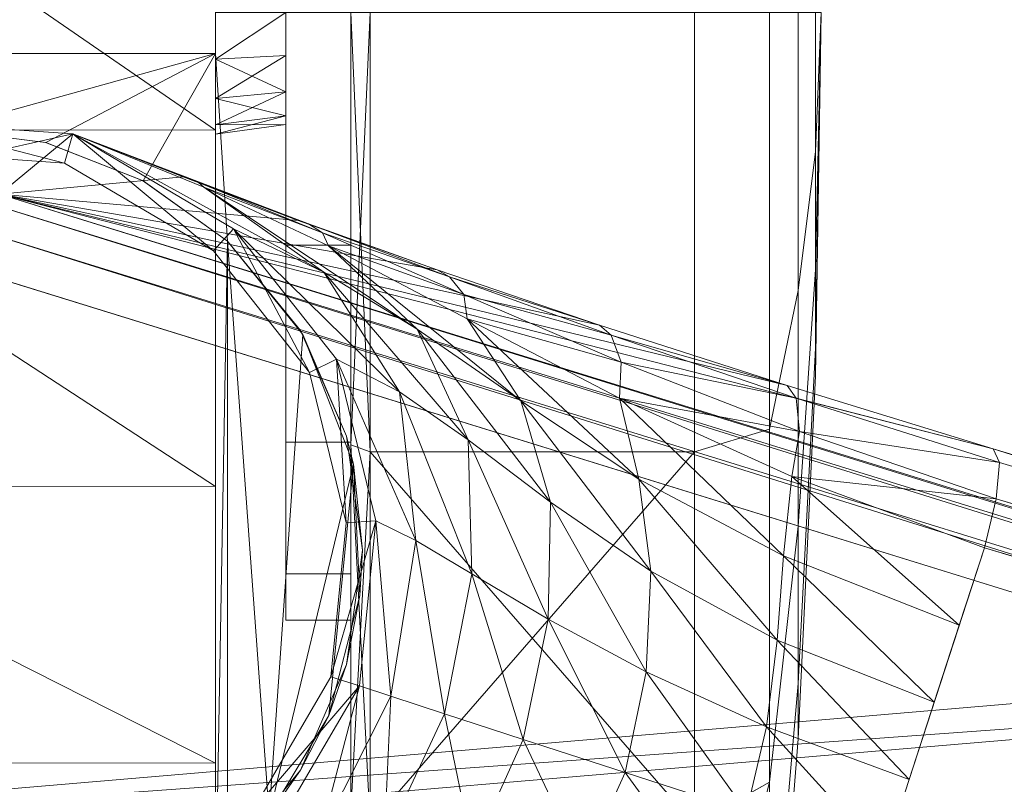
# Model space of a CAD drawing. Header units: inches. Extents: x 813 to 1305, y 19 to 194.
# Tile 286 of 656: x 1158.117 to 1159.13, y 145.664 to 146.451. Entities that reach past the tile are written whole.
import ezdxf

# ---------------------------------------------------------------- set-up
doc = ezdxf.new("R2010")
doc.units = ezdxf.units.IN
doc.header["$MEASUREMENT"] = 0
doc.layers.add('CET color Grey2', color=7, linetype='Continuous', true_color=0x060606)
doc.layers.add('CET color Grey98', color=7, linetype='Continuous', true_color=0xfafafa)
doc.layers.add('CET Default', color=7, linetype='Continuous')

# ---------------------------------------------------------------- blocks, each defined once
blk = doc.blocks.new('*C286')
at = {"layer": 'CET color Grey2', "linetype": 'Continuous', "lineweight": 0}
for points, invisible_edges in [([(-12.0961, 16.6761, 1.1416), (-12.0961, 16.6122, 1.5249), (-12.0961, 15.6115, 0.2442), (-12.0961, 16.6761, 1.1416)], 6), ([(-12.0961, 15.6115, 0.2442), (-12.0961, 15.9988, 0.2748), (-12.0961, 16.6761, 1.1416), (-12.0961, 15.6115, 0.2442)], 6), ([(-12.0961, 15.2446, 0.3721), (-12.0961, 16.6122, 1.5249), (-12.0961, 16.3993, 1.85), (-12.0961, 15.2446, 0.3721)], 13), ([(-12.0961, 16.6122, 1.5249), (-12.0961, 15.2446, 0.3721), (-12.0961, 15.6115, 0.2442), (-12.0961, 16.6122, 1.5249)], 13), ([(-12.0961, 16.3993, 1.85), (-12.0961, 16.0737, 2.0619), (-12.0961, 14.9601, 0.6368), (-12.0961, 16.3993, 1.85)], 6), ([(-12.0961, 14.9601, 0.6368), (-12.0961, 15.2446, 0.3721), (-12.0961, 16.3993, 1.85), (-12.0961, 14.9601, 0.6368)], 6), ([(-12.0961, 14.8064, 0.9937), (-12.0961, 16.0737, 2.0619), (-12.0961, 15.6902, 2.1249), (-12.0961, 14.8064, 0.9937)], 13), ([(-12.0961, 16.0737, 2.0619), (-12.0961, 14.8064, 0.9937), (-12.0961, 14.9601, 0.6368), (-12.0961, 16.0737, 2.0619)], 13), ([(-12.0236, 15.7323, 1.2961), (-12.0962, 15.7323, 1.3061), (-12.0236, 15.6883, 1.2874), (-12.0236, 15.7323, 1.2961)], 2), ([(-12.0962, 15.7323, 1.3061), (-12.0962, 15.6844, 1.2966), (-12.0236, 15.6883, 1.2874), (-12.0962, 15.7323, 1.3061)], 4), ([(-11.9567, 15.7323, 1.8061), (-12.0236, 15.7323, 1.8061), (-11.9567, 15.4931, 1.7585), (-11.9567, 15.7323, 1.8061)], 2), ([(-12.0236, 15.7323, 1.8061), (-12.0236, 15.4931, 1.7585), (-11.9567, 15.4931, 1.7585), (-12.0236, 15.7323, 1.8061)], 4), ([(-12.0236, 15.7323, 1.8061), (-12.0236, 15.7323, 1.2961), (-12.0236, 15.4931, 1.7585), (-12.0236, 15.7323, 1.8061)], 11), ([(-12.0236, 15.7323, 1.2961), (-12.0236, 15.6883, 1.2874), (-12.0236, 15.4931, 1.7585), (-12.0236, 15.7323, 1.2961)], 6), ([(-11.9567, 15.4931, 0.6037), (-12.0236, 15.4931, 0.6037), (-11.9567, 15.7323, 0.5561), (-11.9567, 15.4931, 0.6037)], 2), ([(-12.0236, 15.4931, 0.6037), (-12.0236, 15.7323, 0.5561), (-11.9567, 15.7323, 0.5561), (-12.0236, 15.4931, 0.6037)], 4), ([(-12.0236, 15.4931, 0.6037), (-12.0236, 15.6883, 1.0749), (-12.0236, 15.7323, 0.5561), (-12.0236, 15.4931, 0.6037)], 11), ([(-12.0236, 15.6883, 1.0749), (-12.0236, 15.7323, 1.0661), (-12.0236, 15.7323, 0.5561), (-12.0236, 15.6883, 1.0749)], 6), ([(-11.9567, 15.7323, 2.3425), (-11.9567, 15.7323, 1.8061), (-11.9567, 15.2878, 2.2541), (-11.9567, 15.7323, 2.3425)], 11), ([(-11.9567, 15.7323, 1.8061), (-11.9567, 15.4931, 1.7585), (-11.9567, 15.2878, 2.2541), (-11.9567, 15.7323, 1.8061)], 6), ([(-11.9567, 15.2878, 0.1081), (-11.9567, 15.4931, 0.6037), (-11.9567, 15.7323, 0.0197), (-11.9567, 15.2878, 0.1081)], 11), ([(-11.9567, 15.4931, 0.6037), (-11.9567, 15.7323, 0.5561), (-11.9567, 15.7323, 0.0197), (-11.9567, 15.4931, 0.6037)], 6), ([(-11.6029, 15.7323, 2.3622), (-11.937, 15.7323, 2.3622), (-11.6029, 15.2803, 2.2723), (-11.6029, 15.7323, 2.3622)], 2), ([(-11.937, 15.7323, 2.3622), (-11.937, 15.2803, 2.2723), (-11.6029, 15.2803, 2.2723), (-11.937, 15.7323, 2.3622)], 4), ([(-11.6029, 15.2803, 0.0899), (-11.937, 15.2803, 0.0899), (-11.6029, 15.7323, 0), (-11.6029, 15.2803, 0.0899)], 2), ([(-11.937, 15.2803, 0.0899), (-11.937, 15.7323, 0), (-11.6029, 15.7323, 0), (-11.937, 15.2803, 0.0899)], 4), ([(-11.526, 15.7323, 2.3006), (-11.6029, 15.7323, 2.3622), (-11.526, 15.3038, 2.2154), (-11.526, 15.7323, 2.3006)], 2), ([(-11.6029, 15.7323, 2.3622), (-11.6029, 15.2803, 2.2723), (-11.526, 15.3038, 2.2154), (-11.6029, 15.7323, 2.3622)], 4), ([(-11.526, 15.3038, 0.1468), (-11.6029, 15.2803, 0.0899), (-11.526, 15.7323, 0.0616), (-11.526, 15.3038, 0.1468)], 2), ([(-11.6029, 15.2803, 0.0899), (-11.6029, 15.7323, 0), (-11.526, 15.7323, 0.0616), (-11.6029, 15.2803, 0.0899)], 4), ([(-11.526, 15.7323, 0.0616), (-11.4963, 15.7323, 0.4342), (-11.526, 15.3038, 0.1468), (-11.526, 15.7323, 0.0616)], 2), ([(-11.4963, 15.7323, 0.4342), (-11.4963, 15.4464, 0.491), (-11.526, 15.3038, 0.1468), (-11.4963, 15.7323, 0.4342)], 4), ([(-11.526, 15.3038, 2.2154), (-11.4963, 15.4464, 1.8712), (-11.526, 15.7323, 2.3006), (-11.526, 15.3038, 2.2154)], 2), ([(-11.4963, 15.4464, 1.8712), (-11.4963, 15.7323, 1.9281), (-11.526, 15.7323, 2.3006), (-11.4963, 15.4464, 1.8712)], 4), ([(-11.4963, 15.7323, 0.4342), (-11.4784, 15.7323, 0.8074), (-11.4963, 15.4464, 0.491), (-11.4963, 15.7323, 0.4342)], 2), ([(-11.4784, 15.7323, 0.8074), (-11.4784, 15.5893, 0.8359), (-11.4963, 15.4464, 0.491), (-11.4784, 15.7323, 0.8074)], 4), ([(-11.4963, 15.4464, 1.8712), (-11.4784, 15.5893, 1.5263), (-11.4963, 15.7323, 1.9281), (-11.4963, 15.4464, 1.8712)], 2), ([(-11.4784, 15.5893, 1.5263), (-11.4784, 15.7323, 1.5548), (-11.4963, 15.7323, 1.9281), (-11.4784, 15.5893, 1.5263)], 4), ([(-12.0961, 14.8093, 1.3823), (-12.0961, 14.8064, 0.9937), (-12.0961, 15.6902, 2.1249), (-12.0961, 14.8093, 1.3823)], 2), ([(-12.0236, 15.4931, 1.7585), (-12.0236, 15.6883, 1.2874), (-12.0236, 15.2903, 1.6231), (-12.0236, 15.4931, 1.7585)], 11), ([(-12.0236, 15.6883, 1.2874), (-12.0236, 15.6509, 1.2624), (-12.0236, 15.2903, 1.6231), (-12.0236, 15.6883, 1.2874)], 6), ([(-12.0236, 15.6509, 1.0998), (-12.0236, 15.6883, 1.0749), (-12.0236, 15.4931, 0.6037), (-12.0236, 15.6509, 1.0998)], 6), ([(-12.0236, 15.2903, 1.6231), (-12.0236, 15.6509, 1.2624), (-12.0236, 15.1548, 1.4203), (-12.0236, 15.2903, 1.6231)], 11), ([(-12.0236, 15.6509, 1.2624), (-12.0236, 15.626, 1.2251), (-12.0236, 15.1548, 1.4203), (-12.0236, 15.6509, 1.2624)], 6), ([(-12.0236, 15.626, 1.1371), (-12.0236, 15.6509, 1.0998), (-12.0236, 15.2903, 0.7392), (-12.0236, 15.626, 1.1371)], 6), ([(-12.0236, 15.2903, 0.7392), (-12.0236, 15.6509, 1.0998), (-12.0236, 15.4931, 0.6037), (-12.0236, 15.2903, 0.7392)], 11), ([(-12.0236, 15.1548, 1.4203), (-12.0236, 15.626, 1.2251), (-12.0236, 15.1073, 1.1811), (-12.0236, 15.1548, 1.4203)], 11), ([(-12.0236, 15.626, 1.2251), (-12.0236, 15.6173, 1.1811), (-12.0236, 15.1073, 1.1811), (-12.0236, 15.626, 1.2251)], 6), ([(-12.0236, 15.6173, 1.1811), (-12.0236, 15.626, 1.1371), (-12.0236, 15.1548, 0.9419), (-12.0236, 15.6173, 1.1811)], 6), ([(-12.0236, 15.1548, 0.9419), (-12.0236, 15.626, 1.1371), (-12.0236, 15.2903, 0.7392), (-12.0236, 15.1548, 0.9419)], 11), ([(-12.0236, 15.1073, 1.1811), (-12.0236, 15.6173, 1.1811), (-12.0236, 15.1548, 0.9419), (-12.0236, 15.1073, 1.1811)], 11), ([(-11.4963, 15.4464, 0.491), (-11.4784, 15.5893, 0.8359), (-11.4963, 15.2041, 0.6529), (-11.4963, 15.4464, 0.491)], 2), ([(-11.4784, 15.5893, 0.8359), (-11.4784, 15.468, 0.9169), (-11.4963, 15.2041, 0.6529), (-11.4784, 15.5893, 0.8359)], 4), ([(-11.4784, 15.468, 1.4453), (-11.4784, 15.5893, 1.5263), (-11.4963, 15.4464, 1.8712), (-11.4784, 15.468, 1.4453)], 4), ([(-12.0063, 15.4012, 2.3688), (-12.0839, 15.4971, 2.3236), (-12.0087, 15.4053, 2.376), (-12.0063, 15.4012, 2.3688)], 4), ([(-11.9567, 15.4931, 1.7585), (-12.0236, 15.4931, 1.7585), (-11.9567, 15.2903, 1.6231), (-11.9567, 15.4931, 1.7585)], 2), ([(-12.0236, 15.4931, 1.7585), (-12.0236, 15.2903, 1.6231), (-11.9567, 15.2903, 1.6231), (-12.0236, 15.4931, 1.7585)], 4), ([(-11.9567, 15.2903, 0.7392), (-12.0236, 15.2903, 0.7392), (-11.9567, 15.4931, 0.6037), (-11.9567, 15.2903, 0.7392)], 2), ([(-12.0236, 15.2903, 0.7392), (-12.0236, 15.4931, 0.6037), (-11.9567, 15.4931, 0.6037), (-12.0236, 15.2903, 0.7392)], 4), ([(-11.9567, 15.2878, 2.2541), (-11.9567, 15.4931, 1.7585), (-11.9567, 14.911, 2.0024), (-11.9567, 15.2878, 2.2541)], 11), ([(-11.9567, 15.4931, 1.7585), (-11.9567, 15.2903, 1.6231), (-11.9567, 14.911, 2.0024), (-11.9567, 15.4931, 1.7585)], 6), ([(-11.9567, 15.2903, 0.7392), (-11.9567, 15.4931, 0.6037), (-11.9567, 15.2878, 0.1081), (-11.9567, 15.2903, 0.7392)], 6), ([(-11.4963, 15.2041, 0.6529), (-11.4784, 15.468, 0.9169), (-11.4963, 15.0422, 0.8953), (-11.4963, 15.2041, 0.6529)], 2), ([(-11.4784, 15.468, 0.9169), (-11.4784, 15.387, 1.0381), (-11.4963, 15.0422, 0.8953), (-11.4784, 15.468, 0.9169)], 4), ([(-11.4784, 15.387, 1.3241), (-11.4784, 15.468, 1.4453), (-11.4963, 15.2041, 1.7093), (-11.4784, 15.387, 1.3241)], 4), ([(-11.4963, 15.2041, 1.7093), (-11.4784, 15.468, 1.4453), (-11.4963, 15.4464, 1.8712), (-11.4963, 15.2041, 1.7093)], 2), ([(-11.526, 15.3038, 0.1468), (-11.4963, 15.4464, 0.491), (-11.526, 14.9407, 0.3895), (-11.526, 15.3038, 0.1468)], 2), ([(-11.4963, 15.4464, 0.491), (-11.4963, 15.2041, 0.6529), (-11.526, 14.9407, 0.3895), (-11.4963, 15.4464, 0.491)], 4), ([(-11.4963, 15.2041, 1.7093), (-11.4963, 15.4464, 1.8712), (-11.526, 15.3038, 2.2154), (-11.4963, 15.2041, 1.7093)], 4), ([(-12.0063, 15.4012, 2.3688), (-12.0087, 15.4053, 2.376), (-11.9612, 15.2966, 2.376), (-12.0063, 15.4012, 2.3688)], 9), ([(-11.4963, 15.0422, 0.8953), (-11.4784, 15.387, 1.0381), (-11.4963, 14.9853, 1.1811), (-11.4963, 15.0422, 0.8953)], 2), ([(-11.4784, 15.387, 1.0381), (-11.4784, 15.3586, 1.1811), (-11.4963, 14.9853, 1.1811), (-11.4784, 15.387, 1.0381)], 4), ([(-11.4784, 15.3586, 1.1811), (-11.4784, 15.387, 1.3241), (-11.4963, 15.0422, 1.467), (-11.4784, 15.3586, 1.1811)], 4), ([(-11.4963, 15.0422, 1.467), (-11.4784, 15.387, 1.3241), (-11.4963, 15.2041, 1.7093), (-11.4963, 15.0422, 1.467)], 2), ([(-11.4963, 14.9853, 1.1811), (-11.4784, 15.3586, 1.1811), (-11.4963, 15.0422, 1.467), (-11.4963, 14.9853, 1.1811)], 2), ([(-11.526, 15.3038, 2.2154), (-11.6029, 15.2803, 2.2723), (-11.526, 14.9407, 1.9727), (-11.526, 15.3038, 2.2154)], 2), ([(-11.526, 14.9407, 0.3895), (-11.6029, 14.8971, 0.346), (-11.526, 15.3038, 0.1468), (-11.526, 14.9407, 0.3895)], 2), ([(-11.6029, 14.8971, 0.346), (-11.6029, 15.2803, 0.0899), (-11.526, 15.3038, 0.1468), (-11.6029, 14.8971, 0.346)], 4), ([(-11.526, 14.9407, 1.9727), (-11.4963, 15.2041, 1.7093), (-11.526, 15.3038, 2.2154), (-11.526, 14.9407, 1.9727)], 2), ([(-11.9567, 15.2903, 1.6231), (-12.0236, 15.2903, 1.6231), (-11.9567, 15.1548, 1.4203), (-11.9567, 15.2903, 1.6231)], 2), ([(-12.0236, 15.2903, 1.6231), (-12.0236, 15.1548, 1.4203), (-11.9567, 15.1548, 1.4203), (-12.0236, 15.2903, 1.6231)], 4), ([(-11.9567, 15.1548, 0.9419), (-12.0236, 15.1548, 0.9419), (-11.9567, 15.2903, 0.7392), (-11.9567, 15.1548, 0.9419)], 2), ([(-12.0236, 15.1548, 0.9419), (-12.0236, 15.2903, 0.7392), (-11.9567, 15.2903, 0.7392), (-12.0236, 15.1548, 0.9419)], 4), ([(-11.9567, 14.911, 2.0024), (-11.9567, 15.2903, 1.6231), (-11.9567, 14.6593, 1.6256), (-11.9567, 14.911, 2.0024)], 11), ([(-11.9567, 15.2903, 1.6231), (-11.9567, 15.1548, 1.4203), (-11.9567, 14.6593, 1.6256), (-11.9567, 15.2903, 1.6231)], 6), ([(-11.9567, 15.1548, 0.9419), (-11.9567, 15.2903, 0.7392), (-11.9567, 14.911, 0.3599), (-11.9567, 15.1548, 0.9419)], 6), ([(-11.9567, 14.911, 0.3599), (-11.9567, 15.2903, 0.7392), (-11.9567, 15.2878, 0.1081), (-11.9567, 14.911, 0.3599)], 11), ([(-11.6029, 15.2803, 2.2723), (-11.6029, 14.8971, 2.0163), (-11.526, 14.9407, 1.9727), (-11.6029, 15.2803, 2.2723)], 4), ([(-11.526, 14.9407, 0.3895), (-11.4963, 15.2041, 0.6529), (-11.526, 14.698, 0.7527), (-11.526, 14.9407, 0.3895)], 2), ([(-11.4963, 15.2041, 0.6529), (-11.4963, 15.0422, 0.8953), (-11.526, 14.698, 0.7527), (-11.4963, 15.2041, 0.6529)], 4), ([(-11.4963, 15.0422, 1.467), (-11.4963, 15.2041, 1.7093), (-11.526, 14.9407, 1.9727), (-11.4963, 15.0422, 1.467)], 4), ([(-11.9567, 15.1548, 1.4203), (-12.0236, 15.1548, 1.4203), (-11.9567, 15.1073, 1.1811), (-11.9567, 15.1548, 1.4203)], 2), ([(-12.0236, 15.1548, 1.4203), (-12.0236, 15.1073, 1.1811), (-11.9567, 15.1073, 1.1811), (-12.0236, 15.1548, 1.4203)], 4), ([(-11.9567, 15.1073, 1.1811), (-12.0236, 15.1073, 1.1811), (-11.9567, 15.1548, 0.9419), (-11.9567, 15.1073, 1.1811)], 2), ([(-12.0236, 15.1073, 1.1811), (-12.0236, 15.1548, 0.9419), (-11.9567, 15.1548, 0.9419), (-12.0236, 15.1073, 1.1811)], 4), ([(-11.9567, 14.6593, 1.6256), (-11.9567, 15.1548, 1.4203), (-11.9567, 14.5708, 1.1811), (-11.9567, 14.6593, 1.6256)], 11), ([(-11.9567, 15.1548, 1.4203), (-11.9567, 15.1073, 1.1811), (-11.9567, 14.5708, 1.1811), (-11.9567, 15.1548, 1.4203)], 6), ([(-11.9567, 15.1073, 1.1811), (-11.9567, 15.1548, 0.9419), (-11.9567, 14.6593, 0.7367), (-11.9567, 15.1073, 1.1811)], 6), ([(-11.9567, 14.6593, 0.7367), (-11.9567, 15.1548, 0.9419), (-11.9567, 14.911, 0.3599), (-11.9567, 14.6593, 0.7367)], 11), ([(-11.9567, 14.5708, 1.1811), (-11.9567, 15.1073, 1.1811), (-11.9567, 14.6593, 0.7367), (-11.9567, 14.5708, 1.1811)], 11), ([(-11.526, 14.698, 0.7527), (-11.4963, 15.0422, 0.8953), (-11.526, 14.6128, 1.1811), (-11.526, 14.698, 0.7527)], 2), ([(-11.4963, 15.0422, 0.8953), (-11.4963, 14.9853, 1.1811), (-11.526, 14.6128, 1.1811), (-11.4963, 15.0422, 0.8953)], 4), ([(-11.4963, 14.9853, 1.1811), (-11.4963, 15.0422, 1.467), (-11.526, 14.698, 1.6095), (-11.4963, 14.9853, 1.1811)], 4), ([(-11.526, 14.698, 1.6095), (-11.4963, 15.0422, 1.467), (-11.526, 14.9407, 1.9727), (-11.526, 14.698, 1.6095)], 2), ([(-11.526, 14.6128, 1.1811), (-11.4963, 14.9853, 1.1811), (-11.526, 14.698, 1.6095), (-11.526, 14.6128, 1.1811)], 2)]:
    blk.add_3dface(points, dxfattribs=dict(at, invisible_edges=invisible_edges))
for points in [[(-12.0961, 15.6902, 2.1249), (-12.0961, 16.0737, 2.0619), (-12.6597, 15.6903, 2.1249), (-12.0961, 15.6902, 2.1249)], [(-12.0961, 16.0737, 2.0619), (-12.6597, 16.0737, 2.062), (-12.6597, 15.6903, 2.1249), (-12.0961, 16.0737, 2.0619)], [(-12.0961, 15.9988, 0.2748), (-12.0961, 15.6115, 0.2442), (-12.6597, 15.9993, 0.275), (-12.0961, 15.9988, 0.2748)], [(-12.0961, 15.6115, 0.2442), (-12.6597, 15.612, 0.2441), (-12.6597, 15.9993, 0.275), (-12.0961, 15.6115, 0.2442)], [(-12.0236, 15.6883, 1.0749), (-12.0962, 15.6844, 1.0656), (-12.0236, 15.7323, 1.0661), (-12.0236, 15.6883, 1.0749)], [(-12.0962, 15.6844, 1.0656), (-12.0962, 15.7323, 1.0561), (-12.0236, 15.7323, 1.0661), (-12.0962, 15.6844, 1.0656)], [(-11.937, 15.7323, 2.3622), (-11.9567, 15.7323, 2.3425), (-11.937, 15.2803, 2.2723), (-11.937, 15.7323, 2.3622)], [(-11.9567, 15.7323, 2.3425), (-11.9567, 15.2878, 2.2541), (-11.937, 15.2803, 2.2723), (-11.9567, 15.7323, 2.3425)], [(-11.937, 15.2803, 0.0899), (-11.9567, 15.2878, 0.1081), (-11.937, 15.7323, 0), (-11.937, 15.2803, 0.0899)], [(-11.9567, 15.2878, 0.1081), (-11.9567, 15.7323, 0.0197), (-11.937, 15.7323, 0), (-11.9567, 15.2878, 0.1081)], [(-11.4784, 15.7323, 0.8074), (-11.4725, 15.7323, 1.1811), (-11.4784, 15.5893, 0.8359), (-11.4784, 15.7323, 0.8074)], [(-11.4784, 15.5893, 0.8359), (-11.4725, 15.7323, 1.1811), (-11.4784, 15.468, 0.9169), (-11.4784, 15.5893, 0.8359)], [(-11.4784, 15.468, 0.9169), (-11.4725, 15.7323, 1.1811), (-11.4784, 15.387, 1.0381), (-11.4784, 15.468, 0.9169)], [(-11.4784, 15.387, 1.0381), (-11.4725, 15.7323, 1.1811), (-11.4784, 15.3586, 1.1811), (-11.4784, 15.387, 1.0381)], [(-11.4784, 15.3586, 1.1811), (-11.4725, 15.7323, 1.1811), (-11.4784, 15.387, 1.3241), (-11.4784, 15.3586, 1.1811)], [(-11.4784, 15.387, 1.3241), (-11.4725, 15.7323, 1.1811), (-11.4784, 15.468, 1.4453), (-11.4784, 15.387, 1.3241)], [(-11.4784, 15.468, 1.4453), (-11.4725, 15.7323, 1.1811), (-11.4784, 15.5893, 1.5263), (-11.4784, 15.468, 1.4453)], [(-11.4784, 15.5893, 1.5263), (-11.4725, 15.7323, 1.1811), (-11.4784, 15.7323, 1.5548), (-11.4784, 15.5893, 1.5263)], [(-12.6597, 15.6903, 2.1249), (-12.3779, 15.6122, 2.2853), (-12.0961, 15.6902, 2.1249), (-12.6597, 15.6903, 2.1249)], [(-12.0961, 15.6902, 2.1249), (-12.3779, 15.6122, 2.2853), (-12.2708, 15.5987, 2.2832), (-12.0961, 15.6902, 2.1249)], [(-12.0961, 15.6902, 2.1249), (-12.2708, 15.5987, 2.2832), (-12.1706, 15.5593, 2.2755), (-12.0961, 15.6902, 2.1249)], [(-12.0961, 15.6902, 2.1249), (-12.1706, 15.5593, 2.2755), (-12.0839, 15.4971, 2.2596), (-12.0961, 15.6902, 2.1249)], [(-12.0236, 15.6883, 1.2874), (-12.0962, 15.6844, 1.2966), (-12.0236, 15.6509, 1.2624), (-12.0236, 15.6883, 1.2874)], [(-12.0236, 15.6509, 1.0998), (-12.0962, 15.6439, 1.0927), (-12.0236, 15.6883, 1.0749), (-12.0236, 15.6509, 1.0998)], [(-12.0962, 15.6439, 1.0927), (-12.0962, 15.6844, 1.0656), (-12.0236, 15.6883, 1.0749), (-12.0962, 15.6439, 1.0927)], [(-12.0962, 15.6844, 1.2966), (-12.0962, 15.6439, 1.2695), (-12.0236, 15.6509, 1.2624), (-12.0962, 15.6844, 1.2966)], [(-12.0961, 15.6902, 2.1249), (-12.0839, 15.4971, 2.2596), (-12.0961, 14.8093, 1.3823), (-12.0961, 15.6902, 2.1249)], [(-12.0236, 15.6509, 1.2624), (-12.0962, 15.6439, 1.2695), (-12.0236, 15.626, 1.2251), (-12.0236, 15.6509, 1.2624)], [(-12.0236, 15.626, 1.1371), (-12.0962, 15.6168, 1.1333), (-12.0236, 15.6509, 1.0998), (-12.0236, 15.626, 1.1371)], [(-12.0962, 15.6168, 1.1333), (-12.0962, 15.6439, 1.0927), (-12.0236, 15.6509, 1.0998), (-12.0962, 15.6168, 1.1333)], [(-12.0962, 15.6439, 1.2695), (-12.0962, 15.6168, 1.229), (-12.0236, 15.626, 1.2251), (-12.0962, 15.6439, 1.2695)], [(-12.0236, 15.626, 1.2251), (-12.0962, 15.6168, 1.229), (-12.0236, 15.6173, 1.1811), (-12.0236, 15.626, 1.2251)], [(-12.0236, 15.6173, 1.1811), (-12.0962, 15.6073, 1.1811), (-12.0236, 15.626, 1.1371), (-12.0236, 15.6173, 1.1811)], [(-12.0962, 15.6073, 1.1811), (-12.0962, 15.6168, 1.1333), (-12.0236, 15.626, 1.1371), (-12.0962, 15.6073, 1.1811)], [(-12.0961, 15.6115, 0.2442), (-12.0961, 15.2446, 0.3721), (-12.6597, 15.612, 0.2441), (-12.0961, 15.6115, 0.2442)], [(-12.0961, 15.2446, 0.3721), (-12.6597, 15.2451, 0.3718), (-12.6597, 15.612, 0.2441), (-12.0961, 15.2446, 0.3721)], [(-12.2708, 15.5987, 2.2832), (-12.3779, 15.6122, 2.2853), (-12.2713, 15.5988, 2.376), (-12.2708, 15.5987, 2.2832)], [(-12.3779, 15.6122, 2.2853), (-12.3779, 15.6122, 2.376), (-12.2713, 15.5988, 2.376), (-12.3779, 15.6122, 2.2853)], [(-12.0962, 15.6168, 1.229), (-12.0962, 15.6073, 1.1811), (-12.0236, 15.6173, 1.1811), (-12.0962, 15.6168, 1.229)], [(-12.2708, 15.5987, 2.2832), (-12.2713, 15.5988, 2.376), (-12.1712, 15.5597, 2.376), (-12.2708, 15.5987, 2.2832)], [(-12.1706, 15.5593, 2.2755), (-12.2708, 15.5987, 2.2832), (-12.1712, 15.5597, 2.376), (-12.1706, 15.5593, 2.2755)], [(-12.1706, 15.5593, 2.2755), (-12.1712, 15.5597, 2.376), (-12.0839, 15.4971, 2.376), (-12.1706, 15.5593, 2.2755)], [(-12.0839, 15.4971, 2.2596), (-12.1706, 15.5593, 2.2755), (-12.0839, 15.4971, 2.376), (-12.0839, 15.4971, 2.2596)], [(-12.0839, 15.4971, 2.2596), (-12.0839, 14.8612, 1.7352), (-12.0961, 14.8093, 1.3823), (-12.0839, 15.4971, 2.2596)], [(-12.0839, 15.4971, 2.3236), (-12.0839, 15.4971, 2.376), (-12.0087, 15.4053, 2.376), (-12.0839, 15.4971, 2.3236)], [(-12.0839, 14.8612, 1.9712), (-12.0839, 15.4971, 2.3236), (-12.041, 14.9071, 2.1028), (-12.0839, 14.8612, 1.9712)], [(-12.0839, 15.4971, 2.3236), (-12.0063, 15.4012, 2.3688), (-12.041, 14.9071, 2.1028), (-12.0839, 15.4971, 2.3236)], [(-12.0839, 14.8612, 1.7352), (-12.0839, 15.4971, 2.2596), (-12.0839, 14.8612, 1.9712), (-12.0839, 14.8612, 1.7352)], [(-12.0839, 15.4971, 2.2596), (-12.0839, 15.4971, 2.3236), (-12.0839, 14.8612, 1.9712), (-12.0839, 15.4971, 2.2596)], [(-12.041, 14.9071, 2.1028), (-12.0063, 15.4012, 2.3688), (-11.9542, 15.2679, 2.3294), (-12.041, 14.9071, 2.1028)], [(-11.9542, 15.2679, 2.3294), (-12.0063, 15.4012, 2.3688), (-11.9612, 15.2966, 2.376), (-11.9542, 15.2679, 2.3294)], [(-11.9542, 15.2679, 2.3294), (-11.9612, 15.2966, 2.376), (-11.9449, 15.1791, 2.376), (-11.9542, 15.2679, 2.3294)], [(-11.937, 15.2803, 2.2723), (-11.9567, 15.2878, 2.2541), (-11.937, 14.8971, 2.0163), (-11.937, 15.2803, 2.2723)], [(-11.9567, 15.2878, 2.2541), (-11.9567, 14.911, 2.0024), (-11.937, 14.8971, 2.0163), (-11.9567, 15.2878, 2.2541)], [(-11.9567, 14.911, 0.3599), (-11.9567, 15.2878, 0.1081), (-11.937, 15.2803, 0.0899), (-11.9567, 14.911, 0.3599)], [(-11.937, 14.8971, 0.346), (-11.9567, 14.911, 0.3599), (-11.937, 15.2803, 0.0899), (-11.937, 14.8971, 0.346)], [(-11.6029, 15.2803, 2.2723), (-11.937, 15.2803, 2.2723), (-11.6029, 14.8971, 2.0163), (-11.6029, 15.2803, 2.2723)], [(-11.937, 15.2803, 2.2723), (-11.937, 14.8971, 2.0163), (-11.6029, 14.8971, 2.0163), (-11.937, 15.2803, 2.2723)], [(-11.6029, 14.8971, 0.346), (-11.937, 14.8971, 0.346), (-11.6029, 15.2803, 0.0899), (-11.6029, 14.8971, 0.346)], [(-11.937, 14.8971, 0.346), (-11.937, 15.2803, 0.0899), (-11.6029, 15.2803, 0.0899), (-11.937, 14.8971, 0.346)], [(-11.9796, 15.0092, 2.1916), (-12.041, 14.9071, 2.1028), (-11.9542, 15.2679, 2.3294), (-11.9796, 15.0092, 2.1916)], [(-11.9475, 15.1326, 2.2684), (-11.9796, 15.0092, 2.1916), (-11.9542, 15.2679, 2.3294), (-11.9475, 15.1326, 2.2684)], [(-11.9475, 15.1326, 2.2684), (-11.9542, 15.2679, 2.3294), (-11.9449, 15.1791, 2.376), (-11.9475, 15.1326, 2.2684)], [(-12.0961, 15.2446, 0.3721), (-12.0961, 14.9601, 0.6368), (-12.6597, 15.2451, 0.3718), (-12.0961, 15.2446, 0.3721)], [(-12.0961, 14.9601, 0.6368), (-12.6597, 14.9605, 0.6363), (-12.6597, 15.2451, 0.3718), (-12.0961, 14.9601, 0.6368)], [(-11.9475, 15.1326, 2.2684), (-11.9449, 15.1791, 2.376), (-11.9612, 15.0616, 2.376), (-11.9475, 15.1326, 2.2684)], [(-11.9796, 15.0092, 2.1916), (-11.9475, 15.1326, 2.2684), (-11.9612, 15.0616, 2.376), (-11.9796, 15.0092, 2.1916)], [(-11.9796, 15.0092, 2.1916), (-11.9612, 15.0616, 2.376), (-12.0087, 14.9529, 2.376), (-11.9796, 15.0092, 2.1916)], [(-12.041, 14.9071, 2.1028), (-11.9796, 15.0092, 2.1916), (-12.0087, 14.9529, 2.376), (-12.041, 14.9071, 2.1028)], [(-12.0961, 14.9601, 0.6368), (-12.0961, 14.8064, 0.9937), (-12.6597, 14.9605, 0.6363), (-12.0961, 14.9601, 0.6368)], [(-12.0961, 14.8064, 0.9937), (-12.6597, 14.8065, 0.993), (-12.6597, 14.9605, 0.6363), (-12.0961, 14.8064, 0.9937)], [(-12.041, 14.9071, 2.1028), (-12.0087, 14.9529, 2.376), (-12.0839, 14.8612, 2.376), (-12.041, 14.9071, 2.1028)], [(-11.526, 14.9407, 1.9727), (-11.6029, 14.8971, 2.0163), (-11.526, 14.698, 1.6095), (-11.526, 14.9407, 1.9727)], [(-11.526, 14.698, 0.7527), (-11.6029, 14.6411, 0.7291), (-11.526, 14.9407, 0.3895), (-11.526, 14.698, 0.7527)], [(-11.6029, 14.6411, 0.7291), (-11.6029, 14.8971, 0.346), (-11.526, 14.9407, 0.3895), (-11.6029, 14.6411, 0.7291)]]:
    blk.add_3dface(points, dxfattribs=at)
at = {"layer": 'CET color Grey98', "linetype": 'Continuous', "lineweight": 0}
for points in [[(-8.6559, 15.8256, 14.2596), (-11.8005, 14.6975, 15.4656), (-11.7876, 14.7138, 15.5129), (-8.6559, 15.8256, 14.2596)], [(-8.6559, 15.8256, 14.2596), (-8.6401, 15.7812, 14.2084), (-11.8005, 14.6975, 15.4656), (-8.6559, 15.8256, 14.2596)], [(-8.6707, 15.8177, 14.3287), (-8.6559, 15.8256, 14.2596), (-11.7876, 14.7138, 15.5129), (-8.6707, 15.8177, 14.3287)], [(-8.6707, 15.8177, 14.3287), (-11.7876, 14.7138, 15.5129), (-11.7665, 14.7142, 15.5612), (-8.6707, 15.8177, 14.3287)], [(-8.6909, 15.7943, 14.3936), (-8.6707, 15.8177, 14.3287), (-11.7665, 14.7142, 15.5612), (-8.6909, 15.7943, 14.3936)], [(-8.6909, 15.7943, 14.3936), (-11.7665, 14.7142, 15.5612), (-11.5961, 14.7274, 15.7128), (-8.6909, 15.7943, 14.3936)], [(-8.7549, 15.7119, 14.5883), (-8.6909, 15.7943, 14.3936), (-11.5961, 14.7274, 15.7128), (-8.7549, 15.7119, 14.5883)], [(-8.6401, 15.7812, 14.2084), (-11.7979, 14.6598, 15.4301), (-11.8005, 14.6975, 15.4656), (-8.6401, 15.7812, 14.2084)], [(-8.6401, 15.7812, 14.2084), (-8.6188, 15.7179, 14.1826), (-11.7979, 14.6598, 15.4301), (-8.6401, 15.7812, 14.2084)], [(-8.6188, 15.7179, 14.1826), (-11.7868, 14.6145, 15.4054), (-11.7979, 14.6598, 15.4301), (-8.6188, 15.7179, 14.1826)], [(-8.6188, 15.7179, 14.1826), (-8.3981, 14.9575, 13.9939), (-11.7868, 14.6145, 15.4054), (-8.6188, 15.7179, 14.1826)], [(-8.7549, 15.7119, 14.5883), (-11.5961, 14.7274, 15.7128), (-11.4257, 14.7392, 15.8644), (-8.7549, 15.7119, 14.5883)], [(-8.819, 15.6295, 14.7831), (-8.7549, 15.7119, 14.5883), (-11.4257, 14.7392, 15.8644), (-8.819, 15.6295, 14.7831)], [(-8.819, 15.6295, 14.7831), (-11.4257, 14.7392, 15.8644), (-11.2546, 14.7436, 16.0157), (-8.819, 15.6295, 14.7831)], [(-12.2429, 15.6076, 2.4089), (-12.4137, 15.6194, 2.4085), (-12.4567, 15.5597, 3.9144), (-12.2429, 15.6076, 2.4089)], [(-12.2516, 15.5776, 2.376), (-12.4105, 15.5886, 2.376), (-12.4137, 15.6194, 2.4085), (-12.2516, 15.5776, 2.376)], [(-12.2516, 15.5776, 2.376), (-12.4137, 15.6194, 2.4085), (-12.2429, 15.6076, 2.4089), (-12.2516, 15.5776, 2.376)], [(-12.2429, 15.6076, 2.4089), (-12.4567, 15.5597, 3.9144), (-12.3186, 15.5457, 3.946), (-12.2429, 15.6076, 2.4089)], [(-12.1293, 15.5635, 2.615), (-12.2429, 15.6076, 2.4089), (-12.3186, 15.5457, 3.946), (-12.1293, 15.5635, 2.615)], [(-12.2429, 15.6076, 2.4089), (-12.0981, 15.4871, 2.376), (-12.2516, 15.5776, 2.376), (-12.2429, 15.6076, 2.4089)], [(-12.2429, 15.6076, 2.4089), (-12.1083, 15.5528, 2.5914), (-11.9848, 15.4653, 2.5875), (-12.2429, 15.6076, 2.4089)], [(-12.2429, 15.6076, 2.4089), (-11.9848, 15.4653, 2.5875), (-12.0776, 15.5099, 2.4061), (-12.2429, 15.6076, 2.4089)], [(-12.2429, 15.6076, 2.4089), (-12.1135, 15.5575, 2.5967), (-12.1083, 15.5528, 2.5914), (-12.2429, 15.6076, 2.4089)], [(-12.2429, 15.6076, 2.4089), (-12.1227, 15.5615, 2.607), (-12.1135, 15.5575, 2.5967), (-12.2429, 15.6076, 2.4089)], [(-12.2429, 15.6076, 2.4089), (-12.1293, 15.5635, 2.615), (-12.1227, 15.5615, 2.607), (-12.2429, 15.6076, 2.4089)], [(-12.2429, 15.6076, 2.4089), (-12.0776, 15.5099, 2.4061), (-12.0981, 15.4871, 2.376), (-12.2429, 15.6076, 2.4089)], [(-12.3186, 15.5457, 3.946), (-12.011, 15.5186, 2.8102), (-12.1293, 15.5635, 2.615), (-12.3186, 15.5457, 3.946)], [(-12.1227, 15.5615, 2.607), (-12.1293, 15.5635, 2.615), (-12.011, 15.5186, 2.8102), (-12.1227, 15.5615, 2.607)], [(-12.1135, 15.5575, 2.5967), (-12.1227, 15.5615, 2.607), (-12.0003, 15.5149, 2.7912), (-12.1135, 15.5575, 2.5967)], [(-12.1227, 15.5615, 2.607), (-12.011, 15.5186, 2.8102), (-12.0003, 15.5149, 2.7912), (-12.1227, 15.5615, 2.607)], [(-12.1083, 15.5528, 2.5914), (-12.1135, 15.5575, 2.5967), (-11.9859, 15.5056, 2.7709), (-12.1083, 15.5528, 2.5914)], [(-12.1135, 15.5575, 2.5967), (-12.0003, 15.5149, 2.7912), (-11.9859, 15.5056, 2.7709), (-12.1135, 15.5575, 2.5967)], [(-12.1083, 15.5528, 2.5914), (-11.98, 15.4925, 2.7614), (-11.8885, 15.4068, 2.7565), (-12.1083, 15.5528, 2.5914)], [(-12.1083, 15.5528, 2.5914), (-11.8885, 15.4068, 2.7565), (-11.9848, 15.4653, 2.5875), (-12.1083, 15.5528, 2.5914)], [(-12.1083, 15.5528, 2.5914), (-11.9859, 15.5056, 2.7709), (-11.98, 15.4925, 2.7614), (-12.1083, 15.5528, 2.5914)], [(-1.7483, 12.2661, 7.7558), (-12.3186, 15.5457, 3.946), (-12.3354, 15.538, 3.9865), (-1.7483, 12.2661, 7.7558)], [(-1.7309, 12.2743, 7.7141), (-11.2955, 15.2836, 3.3192), (-12.3186, 15.5457, 3.946), (-1.7309, 12.2743, 7.7141)], [(-12.3186, 15.5457, 3.946), (-11.2955, 15.2836, 3.3192), (-11.5077, 15.3488, 3.2506), (-12.3186, 15.5457, 3.946)], [(-11.5077, 15.3488, 3.2506), (-11.701, 15.4109, 3.1376), (-12.3186, 15.5457, 3.946), (-11.5077, 15.3488, 3.2506)], [(-12.3186, 15.5457, 3.946), (-11.701, 15.4109, 3.1376), (-11.8681, 15.4676, 2.9864), (-12.3186, 15.5457, 3.946)], [(-11.8681, 15.4676, 2.9864), (-12.011, 15.5186, 2.8102), (-12.3186, 15.5457, 3.946), (-11.8681, 15.4676, 2.9864)], [(-1.7483, 12.2661, 7.7558), (-1.7309, 12.2743, 7.7141), (-12.3186, 15.5457, 3.946), (-1.7483, 12.2661, 7.7558)], [(-1.7679, 12.2394, 7.7876), (-12.3354, 15.538, 3.9865), (-12.3544, 15.5128, 4.018), (-1.7679, 12.2394, 7.7876)], [(-1.7679, 12.2394, 7.7876), (-1.7483, 12.2661, 7.7558), (-12.3354, 15.538, 3.9865), (-1.7679, 12.2394, 7.7876)], [(-12.0003, 15.5149, 2.7912), (-12.011, 15.5186, 2.8102), (-11.8681, 15.4676, 2.9864), (-12.0003, 15.5149, 2.7912)], [(-1.7855, 12.1998, 7.8028), (-12.3544, 15.5128, 4.018), (-12.3718, 15.475, 4.0341), (-1.7855, 12.1998, 7.8028)], [(-1.7855, 12.1998, 7.8028), (-1.7679, 12.2394, 7.7876), (-12.3544, 15.5128, 4.018), (-1.7855, 12.1998, 7.8028)], [(-12.0776, 15.5099, 2.4061), (-11.9995, 15.362, 2.376), (-12.0981, 15.4871, 2.376), (-12.0776, 15.5099, 2.4061)], [(-12.0776, 15.5099, 2.4061), (-11.9848, 15.4653, 2.5875), (-11.9069, 15.3421, 2.5809), (-12.0776, 15.5099, 2.4061)], [(-12.0776, 15.5099, 2.4061), (-11.9069, 15.3421, 2.5809), (-11.9716, 15.3757, 2.4044), (-12.0776, 15.5099, 2.4061)], [(-12.0776, 15.5099, 2.4061), (-11.9716, 15.3757, 2.4044), (-11.9995, 15.362, 2.376), (-12.0776, 15.5099, 2.4061)], [(-11.9859, 15.5056, 2.7709), (-12.0003, 15.5149, 2.7912), (-11.8554, 15.4606, 2.9551), (-11.9859, 15.5056, 2.7709)], [(-12.0003, 15.5149, 2.7912), (-11.8681, 15.4676, 2.9864), (-11.8554, 15.4606, 2.9551), (-12.0003, 15.5149, 2.7912)], [(-11.98, 15.4925, 2.7614), (-11.9859, 15.5056, 2.7709), (-11.8404, 15.4424, 2.9256), (-11.98, 15.4925, 2.7614)], [(-11.9859, 15.5056, 2.7709), (-11.8554, 15.4606, 2.9551), (-11.8404, 15.4424, 2.9256), (-11.9859, 15.5056, 2.7709)], [(-11.98, 15.4925, 2.7614), (-11.837, 15.4174, 2.9128), (-11.782, 15.333, 2.9079), (-11.98, 15.4925, 2.7614)], [(-11.98, 15.4925, 2.7614), (-11.782, 15.333, 2.9079), (-11.8885, 15.4068, 2.7565), (-11.98, 15.4925, 2.7614)], [(-11.98, 15.4925, 2.7614), (-11.8404, 15.4424, 2.9256), (-11.837, 15.4174, 2.9128), (-11.98, 15.4925, 2.7614)], [(-11.8554, 15.4606, 2.9551), (-11.8681, 15.4676, 2.9864), (-11.701, 15.4109, 3.1376), (-11.8554, 15.4606, 2.9551)], [(-11.9848, 15.4653, 2.5875), (-11.8885, 15.4068, 2.7565), (-11.8362, 15.2927, 2.7474), (-11.9848, 15.4653, 2.5875)], [(-11.9848, 15.4653, 2.5875), (-11.8362, 15.2927, 2.7474), (-11.9069, 15.3421, 2.5809), (-11.9848, 15.4653, 2.5875)], [(-11.8404, 15.4424, 2.9256), (-11.8554, 15.4606, 2.9551), (-11.689, 15.4004, 3.0957), (-11.8404, 15.4424, 2.9256)], [(-11.8554, 15.4606, 2.9551), (-11.701, 15.4109, 3.1376), (-11.689, 15.4004, 3.0957), (-11.8554, 15.4606, 2.9551)], [(-11.837, 15.4174, 2.9128), (-11.8404, 15.4424, 2.9256), (-11.6785, 15.3728, 3.0603), (-11.837, 15.4174, 2.9128)], [(-11.8404, 15.4424, 2.9256), (-11.689, 15.4004, 3.0957), (-11.6785, 15.3728, 3.0603), (-11.8404, 15.4424, 2.9256)], [(-11.837, 15.4174, 2.9128), (-11.6802, 15.3356, 3.0459), (-11.6602, 15.2524, 3.0411), (-11.837, 15.4174, 2.9128)], [(-11.837, 15.4174, 2.9128), (-11.6602, 15.2524, 3.0411), (-11.782, 15.333, 2.9079), (-11.837, 15.4174, 2.9128)], [(-11.837, 15.4174, 2.9128), (-11.6785, 15.3728, 3.0603), (-11.6802, 15.3356, 3.0459), (-11.837, 15.4174, 2.9128)], [(-11.8885, 15.4068, 2.7565), (-11.782, 15.333, 2.9079), (-11.7514, 15.2287, 2.8982), (-11.8885, 15.4068, 2.7565)], [(-11.8885, 15.4068, 2.7565), (-11.7514, 15.2287, 2.8982), (-11.8362, 15.2927, 2.7474), (-11.8885, 15.4068, 2.7565)], [(-11.689, 15.4004, 3.0957), (-11.701, 15.4109, 3.1376), (-11.5077, 15.3488, 3.2506), (-11.689, 15.4004, 3.0957)], [(-11.6785, 15.3728, 3.0603), (-11.689, 15.4004, 3.0957), (-11.4983, 15.3357, 3.202), (-11.6785, 15.3728, 3.0603)], [(-11.689, 15.4004, 3.0957), (-11.5077, 15.3488, 3.2506), (-11.4983, 15.3357, 3.202), (-11.689, 15.4004, 3.0957)], [(-11.9716, 15.3757, 2.4044), (-11.9615, 15.2074, 2.376), (-11.9995, 15.362, 2.376), (-11.9716, 15.3757, 2.4044)], [(-11.9716, 15.3757, 2.4044), (-11.9069, 15.3421, 2.5809), (-11.8898, 15.1892, 2.5747), (-11.9716, 15.3757, 2.4044)], [(-11.9716, 15.3757, 2.4044), (-11.8898, 15.1892, 2.5747), (-11.9312, 15.2096, 2.403), (-11.9716, 15.3757, 2.4044)], [(-11.9716, 15.3757, 2.4044), (-11.9312, 15.2096, 2.403), (-11.9615, 15.2074, 2.376), (-11.9716, 15.3757, 2.4044)], [(-11.6802, 15.3356, 3.0459), (-11.6785, 15.3728, 3.0603), (-11.4951, 15.3014, 3.1648), (-11.6802, 15.3356, 3.0459)], [(-11.6785, 15.3728, 3.0603), (-11.4983, 15.3357, 3.202), (-11.4951, 15.3014, 3.1648), (-11.6785, 15.3728, 3.0603)], [(-11.4983, 15.3357, 3.202), (-11.5077, 15.3488, 3.2506), (-11.2955, 15.2836, 3.3192), (-11.4983, 15.3357, 3.202)], [(-11.9069, 15.3421, 2.5809), (-11.8362, 15.2927, 2.7474), (-11.8324, 15.155, 2.7385), (-11.9069, 15.3421, 2.5809)], [(-11.9069, 15.3421, 2.5809), (-11.8324, 15.155, 2.7385), (-11.8898, 15.1892, 2.5747), (-11.9069, 15.3421, 2.5809)], [(-11.4951, 15.3014, 3.1648), (-11.4983, 15.3357, 3.202), (-11.2891, 15.2693, 3.2679), (-11.4951, 15.3014, 3.1648)], [(-11.4983, 15.3357, 3.202), (-11.2955, 15.2836, 3.3192), (-11.2891, 15.2693, 3.2679), (-11.4983, 15.3357, 3.202)], [(-11.782, 15.333, 2.9079), (-11.6602, 15.2524, 3.0411), (-11.648, 15.1575, 3.0313), (-11.782, 15.333, 2.9079)], [(-11.782, 15.333, 2.9079), (-11.648, 15.1575, 3.0313), (-11.7514, 15.2287, 2.8982), (-11.782, 15.333, 2.9079)], [(-11.6802, 15.3356, 3.0459), (-11.5028, 15.2551, 3.1506), (-11.5116, 15.1733, 3.1471), (-11.6802, 15.3356, 3.0459)], [(-11.6802, 15.3356, 3.0459), (-11.5116, 15.1733, 3.1471), (-11.6602, 15.2524, 3.0411), (-11.6802, 15.3356, 3.0459)], [(-11.6802, 15.3356, 3.0459), (-11.4951, 15.3014, 3.1648), (-11.5028, 15.2551, 3.1506), (-11.6802, 15.3356, 3.0459)], [(-11.5028, 15.2551, 3.1506), (-11.4951, 15.3014, 3.1648), (-11.2925, 15.2319, 3.23), (-11.5028, 15.2551, 3.1506)], [(-11.4951, 15.3014, 3.1648), (-11.2891, 15.2693, 3.2679), (-11.2925, 15.2319, 3.23), (-11.4951, 15.3014, 3.1648)], [(-11.8362, 15.2927, 2.7474), (-11.7514, 15.2287, 2.8982), (-11.7537, 15.1083, 2.8887), (-11.8362, 15.2927, 2.7474)], [(-11.8362, 15.2927, 2.7474), (-11.7537, 15.1083, 2.8887), (-11.8324, 15.155, 2.7385), (-11.8362, 15.2927, 2.7474)], [(-1.7309, 12.2743, 7.7141), (-1.883, 12.4515, 5.2733), (-11.2955, 15.2836, 3.3192), (-1.7309, 12.2743, 7.7141)], [(-1.883, 12.4515, 5.2733), (-11.2891, 15.2693, 3.2679), (-11.2955, 15.2836, 3.3192), (-1.883, 12.4515, 5.2733)], [(-1.8766, 12.4374, 5.222), (-11.2925, 15.2319, 3.23), (-11.2891, 15.2693, 3.2679), (-1.8766, 12.4374, 5.222)], [(-1.883, 12.4515, 5.2733), (-1.8766, 12.4374, 5.222), (-11.2891, 15.2693, 3.2679), (-1.883, 12.4515, 5.2733)], [(-11.5028, 15.2551, 3.1506), (-11.3305, 15.1022, 3.2159), (-11.5116, 15.1733, 3.1471), (-11.5028, 15.2551, 3.1506)], [(-11.5028, 15.2551, 3.1506), (-11.3047, 15.1817, 3.2159), (-11.3305, 15.1022, 3.2159), (-11.5028, 15.2551, 3.1506)], [(-11.5028, 15.2551, 3.1506), (-11.2925, 15.2319, 3.23), (-11.3047, 15.1817, 3.2159), (-11.5028, 15.2551, 3.1506)], [(-11.6602, 15.2524, 3.0411), (-11.5116, 15.1733, 3.1471), (-11.5178, 15.0866, 3.1396), (-11.6602, 15.2524, 3.0411)], [(-11.6602, 15.2524, 3.0411), (-11.5178, 15.0866, 3.1396), (-11.648, 15.1575, 3.0313), (-11.6602, 15.2524, 3.0411)], [(-11.7514, 15.2287, 2.8982), (-11.6529, 15.0542, 3.0215), (-11.7537, 15.1083, 2.8887), (-11.7514, 15.2287, 2.8982)], [(-11.7514, 15.2287, 2.8982), (-11.648, 15.1575, 3.0313), (-11.6529, 15.0542, 3.0215), (-11.7514, 15.2287, 2.8982)], [(-1.88, 12.3998, 5.1839), (-11.3047, 15.1817, 3.2159), (-11.2925, 15.2319, 3.23), (-1.88, 12.3998, 5.1839)], [(-1.8766, 12.4374, 5.222), (-1.88, 12.3998, 5.1839), (-11.2925, 15.2319, 3.23), (-1.8766, 12.4374, 5.222)], [(-11.9312, 15.2096, 2.403), (-11.948, 15.0395, 2.4024), (-11.9774, 15.049, 2.376), (-11.9312, 15.2096, 2.403)], [(-11.9312, 15.2096, 2.403), (-11.9774, 15.049, 2.376), (-11.9615, 15.2074, 2.376), (-11.9312, 15.2096, 2.403)], [(-11.9312, 15.2096, 2.403), (-11.9156, 15.0289, 2.5719), (-11.948, 15.0395, 2.4024), (-11.9312, 15.2096, 2.403)], [(-11.9312, 15.2096, 2.403), (-11.8898, 15.1892, 2.5747), (-11.9156, 15.0289, 2.5719), (-11.9312, 15.2096, 2.403)], [(-11.8898, 15.1892, 2.5747), (-11.8604, 15.011, 2.7345), (-11.9156, 15.0289, 2.5719), (-11.8898, 15.1892, 2.5747)], [(-11.8898, 15.1892, 2.5747), (-11.8324, 15.155, 2.7385), (-11.8604, 15.011, 2.7345), (-11.8898, 15.1892, 2.5747)], [(-1.88, 12.3998, 5.1839), (-1.8922, 12.3495, 5.17), (-11.3047, 15.1817, 3.2159), (-1.88, 12.3998, 5.1839)], [(-11.5116, 15.1733, 3.1471), (-11.3563, 15.0228, 3.2159), (-11.5178, 15.0866, 3.1396), (-11.5116, 15.1733, 3.1471)], [(-11.5116, 15.1733, 3.1471), (-11.3305, 15.1022, 3.2159), (-11.3563, 15.0228, 3.2159), (-11.5116, 15.1733, 3.1471)], [(-11.8324, 15.155, 2.7385), (-11.7793, 14.9846, 2.8844), (-11.8604, 15.011, 2.7345), (-11.8324, 15.155, 2.7385)], [(-11.8324, 15.155, 2.7385), (-11.7537, 15.1083, 2.8887), (-11.7793, 14.9846, 2.8844), (-11.8324, 15.155, 2.7385)], [(-11.648, 15.1575, 3.0313), (-11.5289, 14.9976, 3.1321), (-11.6529, 15.0542, 3.0215), (-11.648, 15.1575, 3.0313)], [(-11.648, 15.1575, 3.0313), (-11.5178, 15.0866, 3.1396), (-11.5289, 14.9976, 3.1321), (-11.648, 15.1575, 3.0313)], [(-11.7537, 15.1083, 2.8887), (-11.6746, 14.9506, 3.0171), (-11.7793, 14.9846, 2.8844), (-11.7537, 15.1083, 2.8887)], [(-11.7537, 15.1083, 2.8887), (-11.6529, 15.0542, 3.0215), (-11.6746, 14.9506, 3.0171), (-11.7537, 15.1083, 2.8887)], [(-13.3171, 14.848, 25.3857), (-10.3496, 15.0999, 25.3838), (-10.3465, 15.0631, 25.3308), (-13.3171, 14.848, 25.3857)], [(-10.3496, 15.0999, 25.3838), (-13.3171, 14.848, 25.3857), (-13.1569, 14.5476, 26.0632), (-10.3496, 15.0999, 25.3838)], [(-10.496, 14.7702, 26.0715), (-10.3496, 15.0999, 25.3838), (-13.1569, 14.5476, 26.0632), (-10.496, 14.7702, 26.0715)], [(-11.5178, 15.0866, 3.1396), (-11.3821, 14.9434, 3.2159), (-11.5289, 14.9976, 3.1321), (-11.5178, 15.0866, 3.1396)], [(-11.5178, 15.0866, 3.1396), (-11.3563, 15.0228, 3.2159), (-11.3821, 14.9434, 3.2159), (-11.5178, 15.0866, 3.1396)], [(-13.3141, 14.8119, 25.3308), (-13.3171, 14.848, 25.3857), (-10.3465, 15.0631, 25.3308), (-13.3141, 14.8119, 25.3308)], [(-11.6529, 15.0542, 3.0215), (-11.5496, 14.91, 3.1287), (-11.6746, 14.9506, 3.0171), (-11.6529, 15.0542, 3.0215)], [(-11.6529, 15.0542, 3.0215), (-11.5289, 14.9976, 3.1321), (-11.5496, 14.91, 3.1287), (-11.6529, 15.0542, 3.0215)], [(-11.948, 15.0395, 2.4024), (-12.0576, 14.9115, 2.376), (-11.9774, 15.049, 2.376), (-11.948, 15.0395, 2.4024)], [(-11.948, 15.0395, 2.4024), (-12.0344, 14.8919, 2.403), (-12.0576, 14.9115, 2.376), (-11.948, 15.0395, 2.4024)], [(-11.948, 15.0395, 2.4024), (-11.9889, 14.8841, 2.5747), (-12.0344, 14.8919, 2.403), (-11.948, 15.0395, 2.4024)], [(-11.948, 15.0395, 2.4024), (-11.9156, 15.0289, 2.5719), (-11.9889, 14.8841, 2.5747), (-11.948, 15.0395, 2.4024)], [(-11.9156, 15.0289, 2.5719), (-11.9224, 14.8781, 2.7385), (-11.9889, 14.8841, 2.5747), (-11.9156, 15.0289, 2.5719)], [(-11.9156, 15.0289, 2.5719), (-11.8604, 15.011, 2.7345), (-11.9224, 14.8781, 2.7385), (-11.9156, 15.0289, 2.5719)], [(-11.8604, 15.011, 2.7345), (-11.8313, 14.8695, 2.8887), (-11.9224, 14.8781, 2.7385), (-11.8604, 15.011, 2.7345)], [(-11.8604, 15.011, 2.7345), (-11.7793, 14.9846, 2.8844), (-11.8313, 14.8695, 2.8887), (-11.8604, 15.011, 2.7345)], [(-11.5289, 14.9976, 3.1321), (-11.4079, 14.864, 3.2159), (-11.5496, 14.91, 3.1287), (-11.5289, 14.9976, 3.1321)], [(-11.5289, 14.9976, 3.1321), (-11.3821, 14.9434, 3.2159), (-11.4079, 14.864, 3.2159), (-11.5289, 14.9976, 3.1321)], [(-11.7793, 14.9846, 2.8844), (-11.7179, 14.8541, 3.0215), (-11.8313, 14.8695, 2.8887), (-11.7793, 14.9846, 2.8844)], [(-11.7793, 14.9846, 2.8844), (-11.6746, 14.9506, 3.0171), (-11.7179, 14.8541, 3.0215), (-11.7793, 14.9846, 2.8844)], [(-8.3981, 14.9575, 13.9939), (-11.8081, 14.1207, 15.3184), (-11.7868, 14.6145, 15.4054), (-8.3981, 14.9575, 13.9939)], [(-8.3981, 14.9575, 13.9939), (-8.1775, 14.1971, 13.8051), (-11.8081, 14.1207, 15.3184), (-8.3981, 14.9575, 13.9939)], [(-11.6746, 14.9506, 3.0171), (-11.5844, 14.827, 3.1321), (-11.7179, 14.8541, 3.0215), (-11.6746, 14.9506, 3.0171)], [(-11.6746, 14.9506, 3.0171), (-11.5496, 14.91, 3.1287), (-11.5844, 14.827, 3.1321), (-11.6746, 14.9506, 3.0171)]]:
    blk.add_3dface(points, dxfattribs=at)
for points, invisible_edges in [([(-12.3718, 15.475, 4.0341), (-12.5469, 14.9362, 4.0341), (-2.0573, 11.3634, 7.8028), (-12.3718, 15.475, 4.0341)], 4), ([(-12.3718, 15.475, 4.0341), (-2.0573, 11.3634, 7.8028), (-1.7855, 12.1998, 7.8028), (-12.3718, 15.475, 4.0341)], 9), ([(-1.8922, 12.3495, 5.17), (-11.5111, 14.5463, 3.2159), (-11.3047, 15.1817, 3.2159), (-1.8922, 12.3495, 5.17)], 9)]:
    blk.add_3dface(points, dxfattribs=dict(at, invisible_edges=invisible_edges))
blk = doc.blocks.new('*C187')
at = {"layer": 'CET Default', "linetype": 'Continuous', "lineweight": 0, "rotation": 359.9999999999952}
blk.add_blockref('*C286', (371.6944, 943.8549), dxfattribs=at)

msp = doc.modelspace()

# ---------------------------------------------------------------- block references
at = {"layer": 'CET Default', "linetype": 'Continuous', "lineweight": 0}
msp.add_blockref('*C187', (798.7199, -813.1289), dxfattribs=at)

doc.saveas('drawing.dxf')
